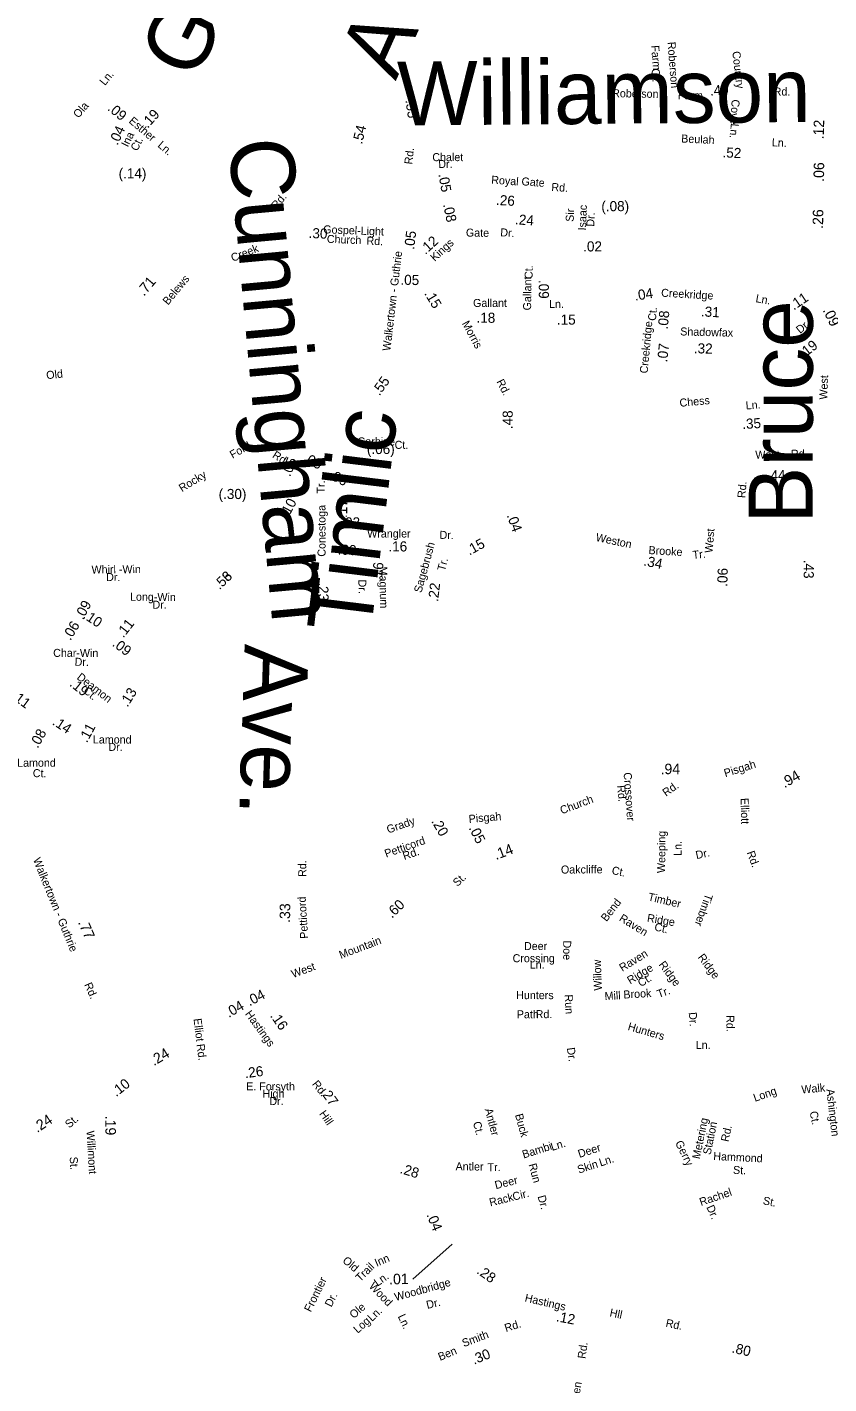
# Model space of a CAD drawing. Extents: x 1553981 to 1780076, y 812965 to 996873.
# Drawn here: x 1636650 to 1637840, y 848692 to 850706 of the extents above; entities that cross this region are included whole.
import ezdxf

# ---------------------------------------------------------------- set-up
doc = ezdxf.new("R2010")
doc.units = 0
for name, color, linetype in [('Exist Road Non-System Type 51 Label', 7, 'Continuous'), ('Exist Road Primary NC Service Mileage Hundredths English Label', 7, 'Continuous'), ('Exist Road Secondary Mileage Hundredths English Label', 7, 'Continuous'), ('Map Preparation Border Antique Large Shape', 7, 'Continuous')]:
    doc.layers.add(name, color=color, linetype=linetype)

msp = doc.modelspace()

# ---------------------------------------------------------------- linework, layer by layer
at = {"layer": 'Exist Road Secondary Mileage Hundredths English Label'}
msp.add_line((1637281, 848899.9), (1637222.5, 848847.9), dxfattribs=at)

# ---------------------------------------------------------------- texts
at = {"layer": 'Exist Road Non-System Type 51 Label'}
for s, height, rotation, p in [('Gholson', 95, 63.8898, (1636899, 850624.6)), ('Ave.', 95, 65.8051, (1637197.1, 850625.5)), ('Farm', 11.88, 274.3956, (1637576.5, 850678.8)), ('Roberson', 11.88, 274.3956, (1637600.8, 850683.9)), ('Country', 11.88, 276.557, (1637697, 850669.7)), ('Williamson', 95, 0.5282, (1637199.8, 850559.9)), ('Ln.', 11.88, 50.8945, (1636765.5, 850618.6)), ('Ct.', 11.88, 274.3956, (1637577.1, 850644.4)), ('Ola', 11.88, 49.0268, (1636726.1, 850570.2)), ('Cove', 11.88, 266.4283, (1637696.2, 850599.1)), ('Ln.', 11.88, 263.9198, (1637695.1, 850563.6)), ('Cunningham', 95, 275.2052, (1636948.8, 850537.7)), ('Bruce', 95, 89.9432, (1637816.3, 849968.9)), ('Timlic', 95, 83.0042, (1637159.7, 849804)), ('Ave.', 95, 268.1769, (1636973, 849791)), ('Deamon', 11.88, 322.2194, (1636722.8, 849739.3)), ('Ct.', 11.87, 320.4036, (1636732.5, 849719.3)), ('Crossover', 11.87, 274.0969, (1637535.6, 849599.6)), ('Rd.', 11.88, 275.321, (1637525.9, 849580.4)), ('Elliott', 11.88, 271.2827, (1637709.4, 849561.9)), ('Weeping', 11.88, 89.33, (1637597.2, 849450.5)), ('Ln.', 11.88, 89.33, (1637621.7, 849476.1)), ('Dr.', 11.88, 12.0502, (1637643.9, 849471.2)), ('Rd.', 11.88, 290.0682, (1637718.3, 849481)), ('Oakcliffe', 11.88, 0.292, (1637442.6, 849449.8)), ('Ct.', 11.88, 347.5222, (1637517.2, 849449.4)), ('Timber', 11.88, 346.8269, (1637571.1, 849410)), ('Timber', 11.88, 250.6737, (1637657.3, 849420.9)), ('Bend', 11.87, 52.1773, (1637510.2, 849377.6)), ('Raven', 11.88, 328.0656, (1637528, 849380.6)), ('Ridge', 11.87, 350.4494, (1637569.8, 849378.5)), ('Ct.', 11.88, 346.8269, (1637580.5, 849365.6)), ('Doe', 11.88, 270.2027, (1637445.9, 849350.4)), ('Willow', 11.88, 92.077, (1637503.5, 849276.3)), ('Raven', 11.88, 31.5182, (1637533.7, 849303.8)), ('Ridge', 11.88, 306.7416, (1637587.1, 849314.5)), ('Ridge', 11.88, 306.8812, (1637645.1, 849325.4)), ('Ridge', 11.88, 31.5182, (1637545.4, 849285.1)), ('Ct.', 11.88, 31.5182, (1637561.2, 849281)), ('Mill', 11.88, 3.2212, (1637507.7, 849262)), ('Brook', 11.88, 3.3612, (1637535.7, 849264.2)), ('Tr.', 11.88, 19.3897, (1637587.7, 849265)), ('Run', 11.88, 272.9655, (1637448, 849270.1)), ('Dr.', 11.87, 274.9561, (1637632.3, 849243.6)), ('Rd.', 11.88, 270.8885, (1637688.1, 849239.6)), ('Elliot', 11.88, 277.0378, (1636897, 849234.2)), ('Hunters', 11.88, 343.6862, (1637541, 849217.9)), ('Rd.', 11.88, 277.0378, (1636901.6, 849196.3)), ('Ln.', 11.88, 359.877, (1637642.7, 849189.5)), ('Dr.', 11.88, 278.1283, (1637451.3, 849190.9)), ('Walk', 11.88, 4.9612, (1637800.1, 849123.3)), ('Long', 11.87, 19.2825, (1637730.7, 849110.9)), ('Ashington', 11.88, 276.614, (1637836.5, 849129.5)), ('Antler', 11.88, 284.8489, (1637329.3, 849099.8)), ('Ct.', 11.88, 281.6814, (1637811.7, 849096)), ('Ct.', 11.88, 284.8489, (1637311.8, 849080.2)), ('Buck', 11.88, 284.8489, (1637374.3, 849091.7)), ('Metering', 11.88, 78.4811, (1637648.8, 849025.4)), ('Station', 11.88, 78.4811, (1637664.8, 849031.8)), ('Rd.', 11.88, 77.5665, (1637691.3, 849050.9)), ('Bambi', 11.88, 17.4853, (1637387.2, 849026.8)), ('Ln.', 11.88, 17.4853, (1637429.5, 849038.1)), ('Deer', 11.88, 17.8306, (1637470, 849027.7)), ('Gerry', 11.88, 296.4289, (1637611.8, 849050.1)), ('Hammond', 11.88, 357.1473, (1637668.6, 849024.7)), ('Antler', 11.88, 359.3066, (1637286.1, 849009.4)), ('Tr.', 11.87, 1.0715, (1637333.8, 849007.9)), ('Run', 11.88, 285.2716, (1637394.4, 849017.9)), ('Skin', 11.88, 17.8306, (1637469.2, 849004.4)), ('Ln.', 11.88, 17.8306, (1637501.4, 849014.9)), ('St.', 11.88, 357.1473, (1637697.9, 849004.2)), ('Deer', 11.88, 14.001, (1637345.9, 848981.3)), ('Rack', 11.88, 14.001, (1637337.8, 848955.7)), ('Cir.', 11.88, 14.001, (1637372.3, 848964.3)), ('Rachel', 11.88, 18.9088, (1637650.6, 848956.2)), ('Dr.', 11.88, 285.2716, (1637407.8, 848970.6)), ('Dr.', 11.88, 293.7983, (1637658.3, 848954.7)), ('St.', 11.87, 348.1542, (1637741.8, 848959.1)), ('Old', 11.87, 319.044, (1637117.3, 848873.8)), ('Trail', 11.88, 44.8317, (1637144.6, 848843.2)), ('Inn', 11.88, 23.0536, (1637169, 848866.1)), ('Ln.', 11.88, 36.0958, (1637170.4, 848836.5)), ('Frontier', 11.88, 63.8357, (1637071.2, 848798.1)), ('Wood', 11.88, 313.6189, (1637156.7, 848836.5)), ('Woodbridge', 11.88, 15.5928, (1637197.3, 848815.2)), ('Dr.', 11.88, 63.8357, (1637101.8, 848805.5)), ('Dr.', 11.88, 13.0868, (1637244.1, 848803.6)), ('Ole', 11.87, 41.1938, (1637134.9, 848788.5)), ('Ln.', 11.88, 42.7206, (1637161.9, 848784.2)), ('Ln.', 11.87, 295.0987, (1637200, 848792.6)), ('Log', 11.87, 41.1938, (1637140.7, 848766.6))]:
    msp.add_text(s, height=height, rotation=rotation, dxfattribs=at).set_placement(p)
for s, p in [('Deer', (1637387.7, 849336.3)), ('Crossing', (1637370.8, 849318.2)), ('Ln.', (1637396.2, 849308.6)), ('Hunters', (1637376.1, 849263.4)), ('Path', (1637377.1, 849235)), ('Rd.', (1637405, 849235.2))]:
    msp.add_text(s, height=11.88, dxfattribs=at).set_placement(p)
at = {"layer": 'Exist Road Primary NC Service Mileage Hundredths English Label'}
for s, rotation, p in [('.12', 88.3835, (1637832.8, 850539.4)), ('.06', 89.1056, (1637833.1, 850476.4)), ('.26', 89.1459, (1637831.8, 850406.6)), ('.09', 296.5453, (1637830.8, 850286.1))]:
    msp.add_text(s, height=15.62, rotation=rotation, dxfattribs=at).set_placement(p)
at = {"layer": 'Exist Road Secondary Mileage Hundredths English Label'}
for s, height, rotation, p in [('.49', 15, 4.6385, (1637664.4, 850604.2)), ('.09', 15, 320.4161, (1636768.4, 850583.8)), ('.55', 15, 278.8151, (1637211.5, 850597.5)), ('.19', 15, 47.9026, (1636829.1, 850555.2)), ('.04', 15, 64.8798, (1636784.1, 850529.9)), ('.54', 15, 76.5141, (1637147.2, 850531.5)), ('.52', 15, 357.3318, (1637682.2, 850512.9)), ('(.14)', 15, 359.8673, (1636785.8, 850481.6)), ('.05', 15, 279.86, (1637260.6, 850487.7)), ('.26', 15, 356.6698, (1637345.9, 850442.3)), ('(.08)', 15, 0.1832, (1637502.6, 850432.9)), ('.08', 15, 281.5849, (1637267.6, 850442.8)), ('.24', 15, 356.0181, (1637374.1, 850413.5)), ('.30', 15, 357.509, (1637067.7, 850393.2)), ('.05', 15, 83.3829, (1637224.6, 850375.3)), ('.12', 15, 42.3992, (1637241.3, 850367.8)), ('.71', 15.62, 49.5181, (1636823.4, 850305.8)), ('.05', 15, 358.8058, (1637204.1, 850323.8)), ('.09', 15, 270.3424, (1637409.6, 850330.9)), ('.15', 15, 301.0365, (1637239.1, 850310.8)), ('.04', 15, 8.7611, (1637552.7, 850300.1)), ('.11', 15, 34.2311, (1637788.4, 850285.4)), ('.18', 15, 359.7143, (1637317.2, 850267.4)), ('.08', 15, 84.7746, (1637601.1, 850257)), ('.31', 15, 356.7616, (1637650.1, 850276.9)), ('.15', 15, 0.1255, (1637436.6, 850264.5)), ('.07', 15, 84.2682, (1637600.3, 850208.3)), ('.32', 15, 358.5815, (1637639.8, 850222.1)), ('.19', 15, 37.8355, (1637803.3, 850214)), ('.55', 15, 54.5915, (1637173.1, 850158.1)), ('.48', 15, 90, (1637371, 850109.4)), ('.35', 15, 3.0259, (1637712.2, 850109.6)), ('.05', 15, 67.6639, (1637040.4, 850038)), ('.05', 15, 332.4077, (1637058.5, 850062)), ('.06', 15, 333.4154, (1637096.3, 850036.9)), ('.44', 15, 1.5052, (1637748.4, 850033.2)), ('.10', 15, 61.9609, (1637037.6, 849976.9)), ('.17', 15, 89.3343, (1637125.1, 849977.5)), ('.04', 15, 290.0557, (1637361.8, 849981.5)), ('.16', 15, 359.972, (1637186.4, 849927.9)), ('.15', 15, 28.6649, (1637306.7, 849921.6)), ('.09', 15, 357.8873, (1637111, 849923.3)), ('.34', 15, 348.3743, (1637564.4, 849907.2)), ('.16', 15, 84.2929, (1637176.5, 849883.5)), ('.06', 15, 88.2037, (1637689.5, 849875.3)), ('.43', 15, 269.5522, (1637803.2, 849915.6)), ('.56', 15, 43.7789, (1636935.7, 849870.3)), ('.53', 15, 43.7789, (1636935.7, 849870.3)), ('.23', 15, 270.8947, (1637082.2, 849882)), ('.22', 15, 83.126, (1637260, 849852.7)), ('.09', 15, 61.7563, (1636732.9, 849825.5)), ('.06', 15, 58.6385, (1636714.2, 849794.8)), ('.10', 15, 325.8628, (1636731.9, 849829.9)), ('.11', 15, 51.8955, (1636792.8, 849798.6)), ('.09', 15, 323.1063, (1636775.3, 849788.6)), ('.19', 15, 320.9135, (1636711.9, 849729.4)), ('.13', 15, 58.131, (1636799, 849695.9)), ('.11', 15, 323.0635, (1636625.7, 849710.7)), ('.14', 15, 327.0502, (1636686.3, 849671.7)), ('.08', 15, 61.2869, (1636665.8, 849634.8)), ('.11', 15, 61.5943, (1636738.8, 849643.1)), ('.94', 15.62, 30.1401, (1637774.6, 849576.2)), ('.20', 15, 300.0147, (1637249.6, 849527.6)), ('.05', 15, 296.5512, (1637305.3, 849517.6)), ('.14', 15.62, 20.6796, (1637346.2, 849469.8)), ('.33', 15.62, 89.4037, (1637040.4, 849376.5)), ('.60', 15, 43.8755, (1637191.7, 849382.7)), ('.77', 15.62, 293.5517, (1636725.2, 849377.4)), ('.04', 15, 27.3036, (1636980.2, 849252.6)), ('.04', 15, 29.9685, (1636949.4, 849235.4)), ('.16', 15, 304.9701, (1637010.1, 849238.6)), ('.24', 15.62, 31.0086, (1636838.2, 849163.8)), ('.26', 15, 7.3944, (1636973.8, 849146)), ('.10', 15, 38.2837, (1636782.3, 849117.8)), ('.27', 15, 305.8933, (1637084.5, 849125.8)), ('.24', 15.62, 33.4272, (1636665, 849064.6)), ('.19', 15.62, 270.4208, (1636766, 849090.3)), ('.28', 15, 342.9953, (1637202.5, 849005.5)), ('.04', 15, 292.4257, (1637242.6, 848943.4)), ('.01', 15.62, 1.0661, (1637187.6, 848840)), ('.28', 15, 324.6727, (1637316.4, 848857.3)), ('.12', 15, 349.3356, (1637434.7, 848785.4)), ('.80', 15, 347.2076, (1637695.4, 848739.1)), ('.30', 15, 21.9092, (1637313.5, 848720.8))]:
    msp.add_text(s, height=height, rotation=rotation, dxfattribs=at).set_placement(p)
for s, height, p in [('.02', 15, (1637475.6, 850373.2)), ('(.06)', 15, (1637154.5, 850072.5)), ('(.30)', 15, (1636934.3, 850005.7)), ('.03', 15, (1637116.5, 849963.6)), ('.94', 15.62, (1637590.5, 849597.3))]:
    msp.add_text(s, height=height, dxfattribs=at).set_placement(p)
at = {"layer": 'Map Preparation Border Antique Large Shape'}
for s, height, rotation, p in [('Roberson', 11.88, 358.9954, (1637518.5, 850602.2)), ('Farm', 11.88, 359.721, (1637616.3, 850599)), ('Rd.', 11.88, 359.721, (1637758.4, 850604.7)), ('Esther', 11.88, 319.5762, (1636800, 850565.2)), ('Ina', 11.87, 63.5167, (1636799.6, 850527.2)), ('Beulah', 11.88, 357.3318, (1637621, 850535)), ('Ct.', 11.87, 63.5167, (1636813.5, 850521.2)), ('Ln.', 11.88, 319.5762, (1636842.8, 850529.3)), ('Rd.', 11.88, 83.3829, (1637221.7, 850501.9)), ('Ln.', 11.88, 357.3318, (1637755.5, 850529.3)), ('Chalet', 11.88, 0.0612, (1637251.6, 850507.2)), ('Dr.', 11.88, 0.2839, (1637260.5, 850497)), ('Royal', 11.88, 356.0392, (1637338.8, 850473.8)), ('Gate', 11.88, 355.749, (1637383.7, 850471.5)), ('Rd.', 11.87, 356.3524, (1637428.1, 850463.1)), ('Rd.', 11.87, 50.2457, (1637020.4, 850434.9)), ('Sir', 11.88, 87.6555, (1637461.4, 850417)), ('Isaac', 11.88, 87.6555, (1637479.7, 850404.2)), ('Dr.', 11.88, 87.6555, (1637492, 850409.8)), ('Gospel-Light', 11.875, 357.8065, (1637089.5, 850400.2)), ('Gate', 11.87, 359.1896, (1637301.4, 850395.3)), ('Dr.', 11.88, 356.0841, (1637352.2, 850395.8)), ('Church', 11.88, 357.8065, (1637094.8, 850386)), ('Rd.', 11.88, 357.8065, (1637153.7, 850383.3)), ('Kings', 11.88, 42.3992, (1637255.2, 850357.6)), ('Creek', 11.88, 21.6852, (1636955.4, 850357.6)), ('Walkertown - Guthrie', 11.875, 83.191, (1637189.2, 850225)), ('Ct.', 11.88, 89.2735, (1637400.5, 850332.2)), ('Belews', 11.88, 50.293, (1636859.2, 850292.8)), ('Gallant', 11.88, 89.2735, (1637398.2, 850285.6)), ('Gallant', 11.88, 0.0228, (1637312.1, 850290.8)), ('Creekridge', 11.87, 356.7616, (1637591.1, 850306.1)), ('Ln.', 11.87, 349.9575, (1637731, 850298.1)), ('Ln.', 11.87, 0.1255, (1637424.9, 850289.2)), ('Ct.', 11.88, 84.7746, (1637583.5, 850269.8)), ('Morris', 11.87, 298.5232, (1637295.2, 850266.4)), ('Creekridge', 11.88, 84.7746, (1637571.3, 850191.7)), ('Dr.', 11.88, 39.289, (1637797.6, 850250.5)), ('Shadowfax', 11.88, 358.5815, (1637619.6, 850248.6)), ('Old', 11.88, 6.2454, (1636679, 850183.5)), ('Rd.', 11.88, 297.1055, (1637346.5, 850180)), ('West', 11.87, 87.5972, (1637837.9, 850153.1)), ('Chess', 11.88, 5.3399, (1637619.2, 850142.5)), ('Ln.', 11.88, 4.7735, (1637717.4, 850138.5)), ('Ford', 11.88, 29.4687, (1636955, 850065.3)), ('Carbine', 11.88, 359.5686, (1637140.6, 850085.4)), ('Ct.', 11.88, 359.9742, (1637195.6, 850080.2)), ('Rd.', 11.88, 327.6545, (1637013, 850068)), ('West', 11.88, 1.5052, (1637731.4, 850065.4)), ('Rd.', 11.88, 1.5052, (1637784.3, 850066.8)), ('Rocky', 11.88, 31.4948, (1636879.8, 850015.7)), ('Tr.', 11.88, 89.2905, (1637091.8, 850013.8)), ('Rd.', 11.88, 85.4212, (1637716.3, 850006.8)), ('Conestoga', 11.88, 90.138, (1637093.1, 849920.1)), ('Wrangler', 11.88, 359.972, (1637154.9, 849948.6)), ('West', 11.88, 85.3632, (1637667.7, 849925.3)), ('Sagebrush', 11.88, 74.7119, (1637235.4, 849865.8)), ('Dr.', 11.88, 358.6557, (1637262.2, 849946.7)), ('Weston', 11.88, 348.097, (1637493.6, 849943.6)), ('Brooke', 11.88, 356.5077, (1637572.4, 849924.1)), ('Tr.', 11.88, 5.4888, (1637638.6, 849916.8)), ('Whirl -Win', 11.88, 0.5411, (1636745.6, 849895.1)), ('Magnum', 11.88, 271.3837, (1637172.7, 849905.2)), ('Tr.', 11.88, 74.7119, (1637270.1, 849898)), ('Dr.', 11.87, 359.5292, (1636767.2, 849884)), ('Dr.', 11.88, 271.3837, (1637141.7, 849886.1)), ('Long-Win', 11.88, 359.5021, (1636802.7, 849854.8)), ('Dr.', 11.88, 0.0891, (1636836.1, 849842.9)), ('Char-Win', 11.88, 359.8641, (1636688.6, 849771.4)), ('Dr.', 11.87, 358.6196, (1636720.4, 849758.3)), ('Lamond', 11.88, 359.807, (1636747.6, 849642.9)), ('Dr.', 11.87, 359.0805, (1636770.6, 849632)), ('Lamond', 11.88, 0.1125, (1636635.1, 849608.3)), ('Ct.', 11.88, 359.118, (1636658.3, 849593)), ('Pisgah', 11.88, 17.3399, (1637686.7, 849592.8)), ('Rd.', 11.88, 35.5191, (1637598.6, 849563.6)), ('Church', 11.88, 20.6895, (1637443.9, 849537.6)), ('Pisgah', 11.88, 5.0326, (1637306.1, 849524.9)), ('Grady', 11.88, 19.3722, (1637186.2, 849509.1)), ('Petticord', 11.88, 19.3722, (1637183.1, 849473.3)), ('Rd.', 11.88, 19.3722, (1637210.1, 849469.7)), ('Walkertown - Guthrie', 11.875, 292.1626, (1636658.4, 849470.5)), ('Rd.', 11.88, 90.4881, (1637064.5, 849444.8)), ('St.', 11.88, 43.4593, (1637288.8, 849429.7)), ('Petticord', 11.87, 93.5716, (1637067.3, 849353.4)), ('Mountain', 11.88, 20.7088, (1637115.8, 849323)), ('West', 11.88, 20.3032, (1637044.9, 849294.7)), ('Rd.', 11.88, 294.0375, (1636734.5, 849285)), ('Hastings', 11.88, 306.1043, (1636972.9, 849241.4)), ('Rd.', 11.88, 308.2966, (1637072.4, 849137.1)), ('Hill', 11.88, 304.8076, (1637083.1, 849093.2)), ('St.', 11.88, 40.8405, (1636712.5, 849071.2)), ('Willimont', 11.88, 273.4317, (1636738, 849067.8)), ('St.', 11.87, 273.3261, (1636713.1, 849029.2)), ('Hastings', 11.87, 346.9541, (1637388.1, 848814.8)), ('Hll', 11.87, 348.1476, (1637514.2, 848792.7)), ('Rd.', 11.88, 17.6625, (1637361, 848769.2)), ('Rd.', 11.88, 348.0285, (1637597.4, 848777.4)), ('Smith', 11.88, 20.4998, (1637298.4, 848746.8)), ('Rd.', 11.88, 81.9043, (1637478.9, 848729.1)), ('Ben', 11.88, 22.6829, (1637263.1, 848726.4)), ('Garden', 11.88, 80.7195, (1637465, 848642.3))]:
    msp.add_text(s, height=height, rotation=rotation, dxfattribs=at).set_placement(p)
for s, p in [('E. Forsyth', (1636975.2, 849128)), ('High', (1636999.4, 849117.3)), ('Dr.', (1637009.6, 849106.2))]:
    msp.add_text(s, height=11.88, dxfattribs=at).set_placement(p)

doc.saveas('drawing.dxf')
